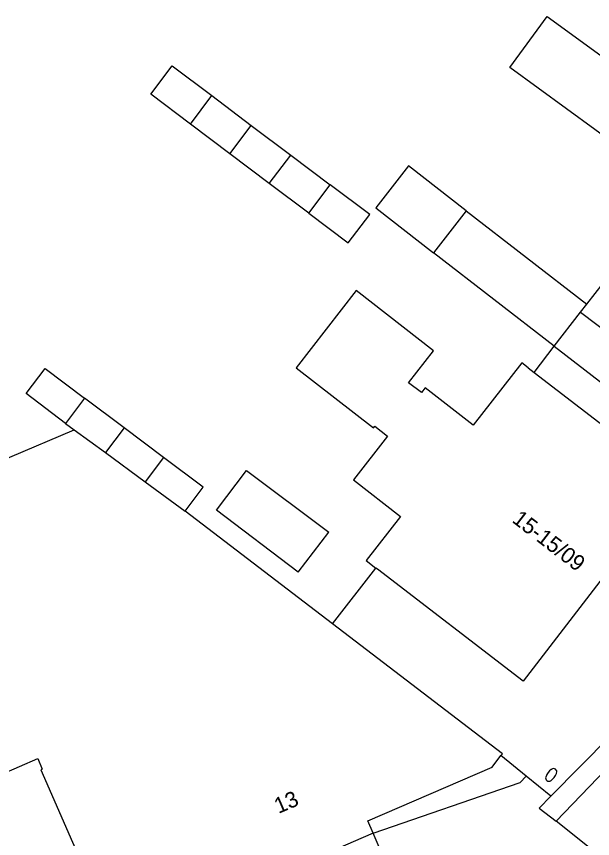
# Model space of a CAD drawing. Extents: x 136000 to 141014, y 402000 to 403500.
# Drawn here: x 138876.8 to 138913.2, y 402119.5 to 402171.5 of the extents above; entities that cross this region are included whole.
import ezdxf

# ---------------------------------------------------------------- set-up
doc = ezdxf.new("R2010")
doc.units = 0
for name, color, linetype in [('gg-afsc-erfafscheiding', 7, 'Continuous'), ('gg-anno-huisnummerreeks BGT', 7, 'Continuous'), ('gg-bbg-bijgebouw', 7, 'Continuous'), ('gg-bbg-gedigitaliseerde bebouwing', 7, 'Continuous'), ('gg-bbg-gedigitaliseerde bijgebouw', 7, 'Continuous'), ('gg-bbg-hoofdgebouw', 7, 'Continuous'), ('gg-bbg-luifel en loopbrug', 7, 'Continuous'), ('gg-bbg-tussenscheiding', 7, 'Continuous'), ('gg-knt-verharding', 7, 'Continuous'), ('gt-grn-groengrens', 7, 'Continuous'), ('gt-grn-weggrens', 7, 'Continuous'), ('gt-symb-brandkraan', 7, 'Continuous')]:
    doc.layers.add(name, color=color, linetype=linetype)

# ---------------------------------------------------------------- blocks, each defined once
blk = doc.blocks.new('gt0-BR')
at = {"layer": 'gt-symb-brandkraan'}
for centre, radius, start, end in [((-0.244, 0), 0.206, 107.5669, 252.4331), ((0.599, -2.664), 3, 106.892, 107.5669), ((0, -0.691), 0.938, 73.108, 106.892), ((-0.599, -2.664), 3, 72.4331, 73.108), ((0.244, 0), 0.206, 287.567, 72.4331), ((0.599, 2.664), 3, 252.4331, 253.108), ((0, 0.691), 0.938, 253.108, 286.8921), ((-0.599, 2.664), 3, 286.8921, 287.567)]:
    blk.add_arc(centre, radius, start, end, dxfattribs=at)

msp = doc.modelspace()

# ---------------------------------------------------------------- linework, layer by layer
at = {"layer": 'gg-afsc-erfafscheiding'}
for p, q in [((138896.739, 402133.09), (138899.491, 402136.612)), ((138908.991, 402123.447), (138907.394, 402124.752)), ((138910.552, 402122.173), (138908.991, 402123.447))]:
    msp.add_line(p, q, dxfattribs=at)
at = {"layer": 'gg-bbg-bijgebouw'}
for p, q in [((138910.755, 402150.636), (138912.431, 402152.796)), ((138894.582, 402136.341), (138896.508, 402138.877))]:
    msp.add_line(p, q, dxfattribs=at)
at = {"layer": 'gg-bbg-gedigitaliseerde bebouwing'}
for p, q in [((138912.818, 402153.294), (138915.576, 402156.849)), ((138912.431, 402152.796), (138915.564, 402150.387))]:
    msp.add_line(p, q, dxfattribs=at)
for points in [[(138902.361, 402147.703), (138901.556, 402148.33), (138903.134, 402150.358), (138898.252, 402154.155), (138894.453, 402149.271), (138899.335, 402145.474), (138899.415, 402145.576), (138900.22, 402144.95)], [(138909.112, 402149.278), (138908.708, 402149.592), (138905.647, 402145.655), (138902.607, 402148.019), (138902.361, 402147.703)], [(138900.22, 402144.95), (138898.07, 402142.186), (138901.049, 402139.869), (138898.883, 402137.085), (138899.491, 402136.612)]]:
    msp.add_lwpolyline(points, dxfattribs=at)
at = {"layer": 'gg-bbg-gedigitaliseerde bijgebouw'}
for p, q in [((138889.114, 402166.491), (138891.61, 402164.61)), ((138890.256, 402162.813), (138887.76, 402164.694)), ((138891.61, 402164.61), (138894.105, 402162.73)), ((138892.751, 402160.933), (138890.256, 402162.813)), ((138894.105, 402162.73), (138896.601, 402160.849)), ((138895.247, 402159.052), (138892.751, 402160.933)), ((138905.196, 402159.209), (138903.133, 402156.551)), ((138905.196, 402159.209), (138912.818, 402153.294)), ((138910.755, 402150.636), (138903.133, 402156.551)), ((138883.574, 402145.48), (138881.078, 402147.36)), ((138879.875, 402145.763), (138880.412, 402145.358)), ((138886.07, 402143.599), (138883.574, 402145.48)), ((138888.566, 402141.719), (138886.07, 402143.599)), ((138887.432, 402140.214), (138888.566, 402141.719))]:
    msp.add_line(p, q, dxfattribs=at)
for points in [[(138907.956, 402168.261), (138910.316, 402171.501), (138919.266, 402164.981), (138916.905, 402161.741), (138907.956, 402168.261)], [(138887.76, 402164.694), (138885.264, 402166.574), (138886.618, 402168.371), (138889.114, 402166.491)], [(138895.247, 402159.052), (138897.743, 402157.172), (138899.097, 402158.969), (138896.601, 402160.849)], [(138879.875, 402145.763), (138877.379, 402147.643), (138878.582, 402149.241), (138881.078, 402147.36)], [(138894.582, 402136.341), (138889.408, 402140.27), (138891.319, 402142.786), (138896.508, 402138.877)]]:
    msp.add_lwpolyline(points, dxfattribs=at)
at = {"layer": 'gg-bbg-hoofdgebouw'}
for p, q in [((138912.431, 402152.796), (138912.818, 402153.294)), ((138909.112, 402149.278), (138909.49, 402148.988)), ((138896.739, 402133.09), (138887.432, 402140.214))]:
    msp.add_line(p, q, dxfattribs=at)
for points in [[(138909.49, 402148.988), (138918.498, 402142.072), (138908.795, 402129.464), (138899.596, 402136.53), (138899.491, 402136.612)], [(138875.612, 402123.242), (138868.193, 402140.168), (138880.412, 402145.358)], [(138907.394, 402124.752), (138907.481, 402124.867), (138896.739, 402133.09)], [(138899.32, 402119.83), (138898.977, 402120.622), (138906.835, 402124.011), (138907.394, 402124.752)], [(138875.612, 402123.242), (138875.887, 402123.363), (138875.803, 402123.556), (138878.112, 402124.565), (138878.404, 402123.896), (138878.304, 402123.852), (138882.31, 402114.69)], [(138899.32, 402119.83), (138891.55, 402116.47), (138891.499, 402116.592)]]:
    msp.add_lwpolyline(points, dxfattribs=at)
at = {"layer": 'gg-bbg-luifel en loopbrug'}
msp.add_line((138910.755, 402150.636), (138913.895, 402148.216), dxfattribs=at)
msp.add_lwpolyline([(138905.196, 402159.209), (138901.54, 402162.047), (138899.477, 402159.389), (138903.133, 402156.551)], dxfattribs=at)
at = {"layer": 'gg-bbg-tussenscheiding'}
for p, q in [((138887.76, 402164.694), (138889.114, 402166.491)), ((138890.256, 402162.813), (138891.61, 402164.61)), ((138892.751, 402160.933), (138894.105, 402162.73)), ((138895.247, 402159.052), (138896.601, 402160.849)), ((138881.078, 402147.36), (138879.875, 402145.763)), ((138883.574, 402145.48), (138882.391, 402143.908)), ((138880.412, 402145.358), (138882.391, 402143.908)), ((138882.391, 402143.908), (138884.911, 402142.061)), ((138886.07, 402143.599), (138884.911, 402142.061)), ((138884.911, 402142.061), (138887.432, 402140.214))]:
    msp.add_line(p, q, dxfattribs=at)
at = {"layer": 'gg-knt-verharding'}
msp.add_line((138912.974, 402118.934), (138910.881, 402120.593), dxfattribs=at)
for points in [[(138918.613, 402127.845), (138916.158, 402127.855), (138910.552, 402122.173)], [(138910.881, 402120.593), (138916.628, 402126.577), (138918.4, 402126.562)], [(138910.552, 402122.173), (138909.814, 402121.425), (138910.881, 402120.593)]]:
    msp.add_lwpolyline(points, dxfattribs=at)
at = {"layer": 'gt-grn-groengrens'}
msp.add_line((138909.49, 402148.988), (138910.755, 402150.636), dxfattribs=at)
at = {"layer": 'gt-grn-weggrens'}
for points in [[(138899.32, 402119.83), (138908.599, 402123.039), (138908.991, 402123.447)], [(138864.88, 402104.86), (138883.029, 402112.76), (138883.874, 402110.832), (138900.23, 402117.727), (138899.32, 402119.83)]]:
    msp.add_lwpolyline(points, dxfattribs=at)

# ---------------------------------------------------------------- block references
at = {"layer": 'gt-symb-brandkraan', "rotation": 52.396463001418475}
msp.add_blockref('gt0-BR', (138910.571, 402123.521), dxfattribs=at)

# ---------------------------------------------------------------- texts
at = {"layer": 'gg-anno-huisnummerreeks BGT'}
for s, rotation, p in [('15-15/09', 322.4, (138908.036, 402139.558)), ('13', 23.4, (138893.332, 402121.053))]:
    msp.add_text(s, height=1, rotation=rotation, dxfattribs=at).set_placement(p)

doc.saveas('drawing.dxf')
